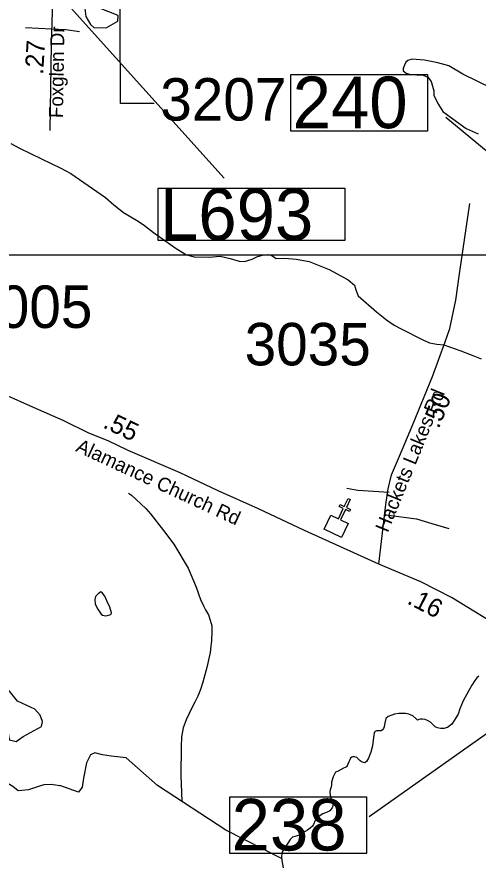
# Model space of a CAD drawing. Extents: x 1662474 to 1856135, y 779280 to 917889.
# Drawn here: x 1778816 to 1781949, y 828102 to 833830 of the extents above; entities that cross this region are included whole.
import ezdxf

# ---------------------------------------------------------------- set-up
doc = ezdxf.new("R2010")
doc.units = 0
for name, color, linetype in [('Cogo Default Point CELL', 7, 'Continuous'), ('Exist Cultural Church CELL', 7, 'Continuous'), ('Exist Hydrographic Creek Single Shore', 7, 'Continuous'), ('Exist Hydrographic Misc Water Feature', 7, 'Continuous'), ('Exist Hydrographic Pond Under 1500 Sq Ft', 7, 'Continuous'), ('Exist Road Non-System Type 51', 7, 'Continuous'), ('Exist Road Primary Interstate Structure Cantilever Sign Number Label', 7, 'Continuous'), ('Exist Road Secondary Mileage Tenths English Label', 7, 'Continuous'), ('Exist Road Secondary Structure Standard Bridge Number Label', 7, 'Continuous'), ('Exist Road Secondary Type 51 Attributed', 7, 'Continuous'), ('Exist Road Secondary Type 51 Label', 7, 'Continuous'), ('Scratch_Level_0', 7, 'Continuous')]:
    doc.layers.add(name, color=color, linetype=linetype)

msp = doc.modelspace()

# ---------------------------------------------------------------- linework, layer by layer
at = {"layer": 'Cogo Default Point CELL'}
msp.add_lwpolyline([(1779749.8, 833242.4), (1779519.7, 833242.4), (1779515, 834360.7)], dxfattribs=at)
at = {"layer": 'Exist Cultural Church CELL'}
msp.add_lwpolyline([(1780948.9, 830449.9), (1781000.3, 830425.4), (1781033.2, 830494.1), (1781004.3, 830507.9), (1781011.2, 830522.3), (1781040.1, 830508.5), (1781066, 830562.7), (1781080.5, 830555.8), (1781054.5, 830501.6), (1781083.4, 830487.8), (1781076.5, 830473.4), (1781047.6, 830487.2), (1781014.8, 830418.5), (1781066.7, 830393.5), (1781020.8, 830297.5), (1780903, 830353.8)], close=True, dxfattribs=at)
at = {"layer": 'Exist Hydrographic Creek Single Shore'}
for points in [[(1781927.8, 829328.6), (1781905.8, 829296.2), (1781885.2, 829260.3), (1781848.5, 829188.6), (1781826, 829135.9)], [(1781954.9, 829357.4), (1781941.2, 829345.3), (1781927.8, 829328.6)], [(1781826, 829135.9), (1781814.1, 829098.9), (1781770.9, 829031.9), (1781741.8, 829008.3), (1781716, 829001.8), (1781694.5, 829001), (1781674, 829006), (1781657.5, 829014.4), (1781643.5, 829027), (1781625.2, 829044.6), (1781609.5, 829054.5), (1781588.8, 829062.7), (1781570.6, 829064.2), (1781556.1, 829064.8), (1781546.5, 829062.1), (1781538.4, 829058.8), (1781527, 829068.9), (1781505.2, 829087.3), (1781478.8, 829099.1), (1781455.6, 829104.4), (1781410, 829104.4), (1781381.6, 829098.9), (1781337.5, 829083.4), (1781322.2, 829069.5), (1781317.6, 829050.1), (1781314.1, 829028.3), (1781312.1, 829013.3), (1781306.9, 829001), (1781299.5, 828992.9), (1781289.8, 828987.1), (1781273.8, 828986), (1781259.4, 828985.8), (1781250.6, 828982.6), (1781246.5, 828977.9), (1781243.9, 828969.5), (1781241.5, 828957.2), (1781236.5, 828922.2), (1781231, 828884.4), (1781221.2, 828841.1), (1781205.5, 828801), (1781191.6, 828778.4), (1781180.6, 828769.8), (1781170.9, 828770.3), (1781162.5, 828773.9), (1781147.5, 828783.1), (1781138, 828792.6), (1781124.4, 828805.4), (1781110.5, 828810.4), (1781098.4, 828810.4), (1781090.5, 828806.8), (1781083.2, 828800.8), (1781077.4, 828790.2), (1781071.1, 828776.1), (1781064.2, 828759.8), (1781060.4, 828749.6), (1781054.4, 828743), (1781045.1, 828736.9), (1781035.8, 828733), (1780999, 828713.3), (1780981.1, 828704.7), (1780973.2, 828692.1), (1780964.9, 828674.2), (1780954.4, 828637.5), (1780952.2, 828617.8), (1780950.6, 828606.2), (1780944.9, 828586.3), (1780943, 828569.5), (1780943.6, 828548.8), (1780949.1, 828527.2), (1780959.6, 828508.1), (1780962.5, 828492.1), (1780963.5, 828475), (1780958.5, 828462.7), (1780943, 828443.5), (1780935.1, 828438), (1780893.8, 828423.8), (1780875.4, 828411.8), (1780855.9, 828396.6), (1780842.5, 828378.7), (1780831.2, 828351.1), (1780824.4, 828340.4), (1780808.1, 828326.2), (1780791.4, 828313.3), (1780774, 828303.6), (1780752.5, 828289.4), (1780736.5, 828277.6), (1780689.5, 828265.8), (1780673.5, 828248.2), (1780655.9, 828224.1), (1780637, 828193.9), (1780619.1, 828165.3), (1780615.5, 828151.9), (1780614.1, 828133.3), (1780616.8, 828106.8), (1780625.2, 828057.2)]]:
    msp.add_lwpolyline(points, dxfattribs=at)
at = {"layer": 'Exist Hydrographic Misc Water Feature'}
for points in [[(1778776, 832971.5), (1778833.6, 832939.1), (1778983.1, 832866), (1779114.7, 832803.1), (1779182.6, 832766.6), (1779419.4, 832605), (1779475.2, 832554.5), (1779540.8, 832502.1), (1779640.5, 832443.3), (1779684.1, 832415), (1779743.8, 832366.6), (1779897.2, 832259.6), (1779969, 832215.1), (1780020.8, 832202.7), (1780122.8, 832200), (1780197, 832205.5), (1780264.9, 832191), (1780326.6, 832172.6), (1780362.7, 832170.3), (1780414.7, 832186), (1780446.9, 832201.7), (1780491, 832215.4), (1780525.1, 832217.2), (1780547, 832211.1), (1780576.9, 832190.9)], [(1780576.9, 832190.9), (1780635.7, 832193.3), (1780713.5, 832186), (1780801, 832171.5), (1780937.2, 832115.5), (1781066, 832045.4), (1781109.7, 832009.1), (1781119.5, 831979), (1781135.3, 831936.9), (1781258.5, 831830), (1781326.2, 831775.5), (1781379.9, 831739.1), (1781425.9, 831712.8), (1781573.3, 831639.8), (1781619.2, 831617.5), (1781669, 831609.2), (1781717, 831604.8), (1781832.7, 831564), (1781902.6, 831537.5), (1781970.5, 831509)], [(1779573.6, 830599.3), (1779595.6, 830585.2), (1779693, 830494.5), (1779724.7, 830458.3), (1779811.9, 830345.6), (1779883.3, 830253.1), (1779980.2, 830090.4), (1780035.2, 829960), (1780062.9, 829877.8), (1780084.4, 829833.6), (1780098.4, 829807.5), (1780118, 829773.3), (1780129.7, 829737.3), (1780139.6, 829699.2), (1780141.2, 829667.2), (1780138.7, 829597.2), (1780134.6, 829561.2), (1780128.3, 829517.2), (1780105.5, 829415.3), (1780078.9, 829315.5), (1780062.5, 829265.6), (1780046.3, 829221.7), (1780026, 829179.9), (1780007.7, 829145.9), (1779987.4, 829104.2), (1779967.1, 829060.3), (1779946.6, 829006.4), (1779934.3, 828946.5), (1779931.8, 828878.4), (1779930.4, 828686.4), (1779937, 828507.3)], [(1780618.4, 828117.8), (1780236.4, 828312.7), (1779772.3, 828614.3), (1779559.6, 828802.5), (1779457.2, 828814.5), (1779397.4, 828823), (1779346.2, 828836.6), (1779317.2, 828823), (1779289.9, 828770.1), (1779269.4, 828664.3), (1779259.1, 828604.6), (1779234.5, 828570.8), (1779108.2, 828615.2)], [(1778287.3, 828283.5), (1778478.2, 828325.6), (1778669.5, 828562.3), (1778701.9, 828637.3), (1778710.4, 828644.2), (1778732.6, 828644.2), (1778789, 828610), (1778824.8, 828581), (1778896.5, 828587.9), (1778964.8, 828611.7), (1779000.6, 828622), (1779048.4, 828625.4), (1779108.2, 828615.2)]]:
    msp.add_lwpolyline(points, dxfattribs=at)
at = {"layer": 'Exist Hydrographic Pond Under 1500 Sq Ft'}
for points in [[(1779339, 833758.8), (1779423.9, 833754.9), (1779501, 833801.2), (1779504.9, 833839.8), (1779377.6, 833889.9), (1779312, 833901.5), (1779277.3, 833886.1), (1779285, 833832.1), (1779315.8, 833778.1), (1779339, 833758.8)], [(1782045.7, 833343.4), (1781844.9, 833441.5), (1781751.2, 833497.3), (1781675.3, 833517.3), (1781586, 833537.4), (1781501.2, 833544.1), (1781472.2, 833535.2), (1781458.9, 833521.8), (1781449.9, 833501.7), (1781441, 833479.4), (1781441, 833463.8), (1781461.1, 833448.2), (1781490.1, 833439.3), (1781574.9, 833434.8), (1781608.4, 833421.4), (1781630.7, 833392.4), (1781648.5, 833327.8), (1781648.5, 833296.5), (1781679.8, 833236.3), (1781708.8, 833187.3), (1781777.9, 833138.2), (1781867.2, 833073.5), (1781949.8, 833035.6)], [(1779459.8, 829785.9), (1779448.3, 829826), (1779428.4, 829868.2), (1779412.9, 829900.3), (1779396.9, 829920.4), (1779386.8, 829928.5), (1779368.8, 829916.6), (1779350.7, 829896.7), (1779346.6, 829876.7), (1779348.3, 829844.7), (1779366.1, 829812.6), (1779387.8, 829778.4), (1779397.9, 829770.3), (1779419.8, 829766.2), (1779447.9, 829774), (1779455.9, 829778), (1779459.8, 829785.9)], [(1778858.4, 828948.4), (1778983.7, 829016.4), (1778990.1, 829050.4), (1778975.2, 829092.9), (1778939.1, 829133.2), (1778820.1, 829188.4), (1778739.4, 829288.3), (1778679.9, 829356.2), (1778650.1, 829371.1), (1778618.2, 829347.7), (1778641.6, 829256.4), (1778665, 829188.4), (1778688.4, 829133.2), (1778739.4, 829056.7), (1778754.2, 829007.9), (1778758.5, 828950.5), (1778767, 828925.1), (1778811.6, 828914.4), (1778858.4, 828948.4)]]:
    msp.add_lwpolyline(points, dxfattribs=at)
at = {"layer": 'Exist Road Non-System Type 51'}
msp.add_line((1778874.4, 833757.9), (1779052.5, 833749.4), dxfattribs=at)
for points in [[(1779052.5, 833749.4), (1779149.1, 833744.7), (1779241, 833730.5)], [(1781058.5, 830632.4), (1781131.8, 830618.8), (1781344.1, 830604.4)], [(1781325.6, 830450.6), (1781529.9, 830423.5), (1781634.1, 830393.4), (1781749.6, 830359.8)]]:
    msp.add_lwpolyline(points, dxfattribs=at)
at = {"layer": 'Exist Road Primary Interstate Structure Cantilever Sign Number Label'}
msp.add_line((1776708.6, 836640.5), (1780223.5, 832736.5), dxfattribs=at)
msp.add_lwpolyline([(1779775.8, 832668.4), (1781043.8, 832668.4), (1781043.8, 832313.5), (1779775.8, 832313.5)], close=True, dxfattribs=at)
at = {"layer": 'Exist Road Secondary Structure Standard Bridge Number Label'}
for p, q in [((1784065.3, 831218.8), (1781728.9, 833146.9)), ((1782475.2, 829299.1), (1781210.2, 828403.7))]:
    msp.add_line(p, q, dxfattribs=at)
for points in [[(1780676.9, 833439.4), (1781605.8, 833439.4), (1781605.8, 833055.3), (1780676.9, 833055.3)], [(1780262.4, 828538.9), (1781191.4, 828538.9), (1781191.4, 828154.8), (1780262.4, 828154.8)]]:
    msp.add_lwpolyline(points, close=True, dxfattribs=at)
at = {"layer": 'Exist Road Secondary Type 51 Attributed'}
for points in [[(1779131.6, 834412.7), (1779081.5, 834279.4), (1779065.3, 834198.3), (1779058.8, 834140), (1779058.8, 833942.1), (1779049.1, 833643.7), (1779039.3, 833059.8)], [(1781275.9, 830117.5), (1780770.2, 830346.3), (1780456.4, 830492.2), (1780182.5, 830613.7), (1779924.8, 830736.7), (1779573, 830888.7), (1779437.5, 830953.1), (1779305.3, 831006), (1779129.8, 831092.7), (1778929.8, 831179.8), (1778736.2, 831264.8), (1778654.3, 831305.5), (1778565.5, 831348), (1778451, 831405.3), (1778177.3, 831535.6), (1777906.3, 831658), (1777589.8, 831800.8), (1777492.5, 831845.6), (1777247, 831958.8), (1775728.3, 832661)], [(1781275.9, 830117.5), (1781322.1, 830521.9), (1781338.4, 830629.1), (1781360.8, 830722.9), (1781415.9, 830849.2), (1781506.7, 831063.8), (1781639.4, 831390.5), (1781726.5, 831625.3), (1781756.8, 831716.1), (1781798.5, 831909.2), (1781823.5, 832086.4), (1781893.2, 832564.1)], [(1782032, 829729.9), (1781768.9, 829889.9), (1781560.4, 829997.1), (1781275.9, 830117.5)]]:
    msp.add_lwpolyline(points, dxfattribs=at)
at = {"layer": 'Scratch_Level_0'}
msp.add_lwpolyline([(1774418.8, 848426), (1790156.4, 848426.1), (1790156.4, 846677.3), (1791924.5, 846677.3), (1791924.6, 832213.3), (1774418.8, 832213.3)], close=True, dxfattribs=at)

# ---------------------------------------------------------------- texts
at = {"layer": 'Cogo Default Point CELL'}
for s, p in [('3207', (1779790.2, 833126.6)), ('1005', (1778472.5, 831719.7)), ('3035', (1780363.4, 831465.6))]:
    msp.add_text(s, height=288, dxfattribs=at).set_placement(p)
at = {"layer": 'Exist Road Primary Interstate Structure Cantilever Sign Number Label'}
msp.add_text('L693', height=350, dxfattribs=at).set_placement((1779788.3, 832315.5))
at = {"layer": 'Exist Road Secondary Mileage Tenths English Label'}
for s, rotation, p in [('.27', 86.7176, (1778994.7, 833436.5)), ('.50', 67.9052, (1781681.6, 831031.4)), ('.55', 334.5798, (1779394.4, 831046.3)), ('.16', 332.7953, (1781460, 829852.8))]:
    msp.add_text(s, height=125, rotation=rotation, dxfattribs=at).set_placement(p)
at = {"layer": 'Exist Road Secondary Structure Standard Bridge Number Label'}
for s, p in [('240', (1780689.4, 833075)), ('238', (1780275, 828174.5))]:
    msp.add_text(s, height=350, dxfattribs=at).set_placement(p)
at = {"layer": 'Exist Road Secondary Type 51 Label'}
for s, rotation, p in [('Foxglen Dr', 89.0554, (1779129.2, 833143)), ('Hackets Lakes Rd', 67.774, (1781335.6, 830326.9)), ('Alamance Church Rd', 335.1716, (1779210.6, 830885.3))]:
    msp.add_text(s, height=95, rotation=rotation, dxfattribs=at).set_placement(p)

doc.saveas('drawing.dxf')
